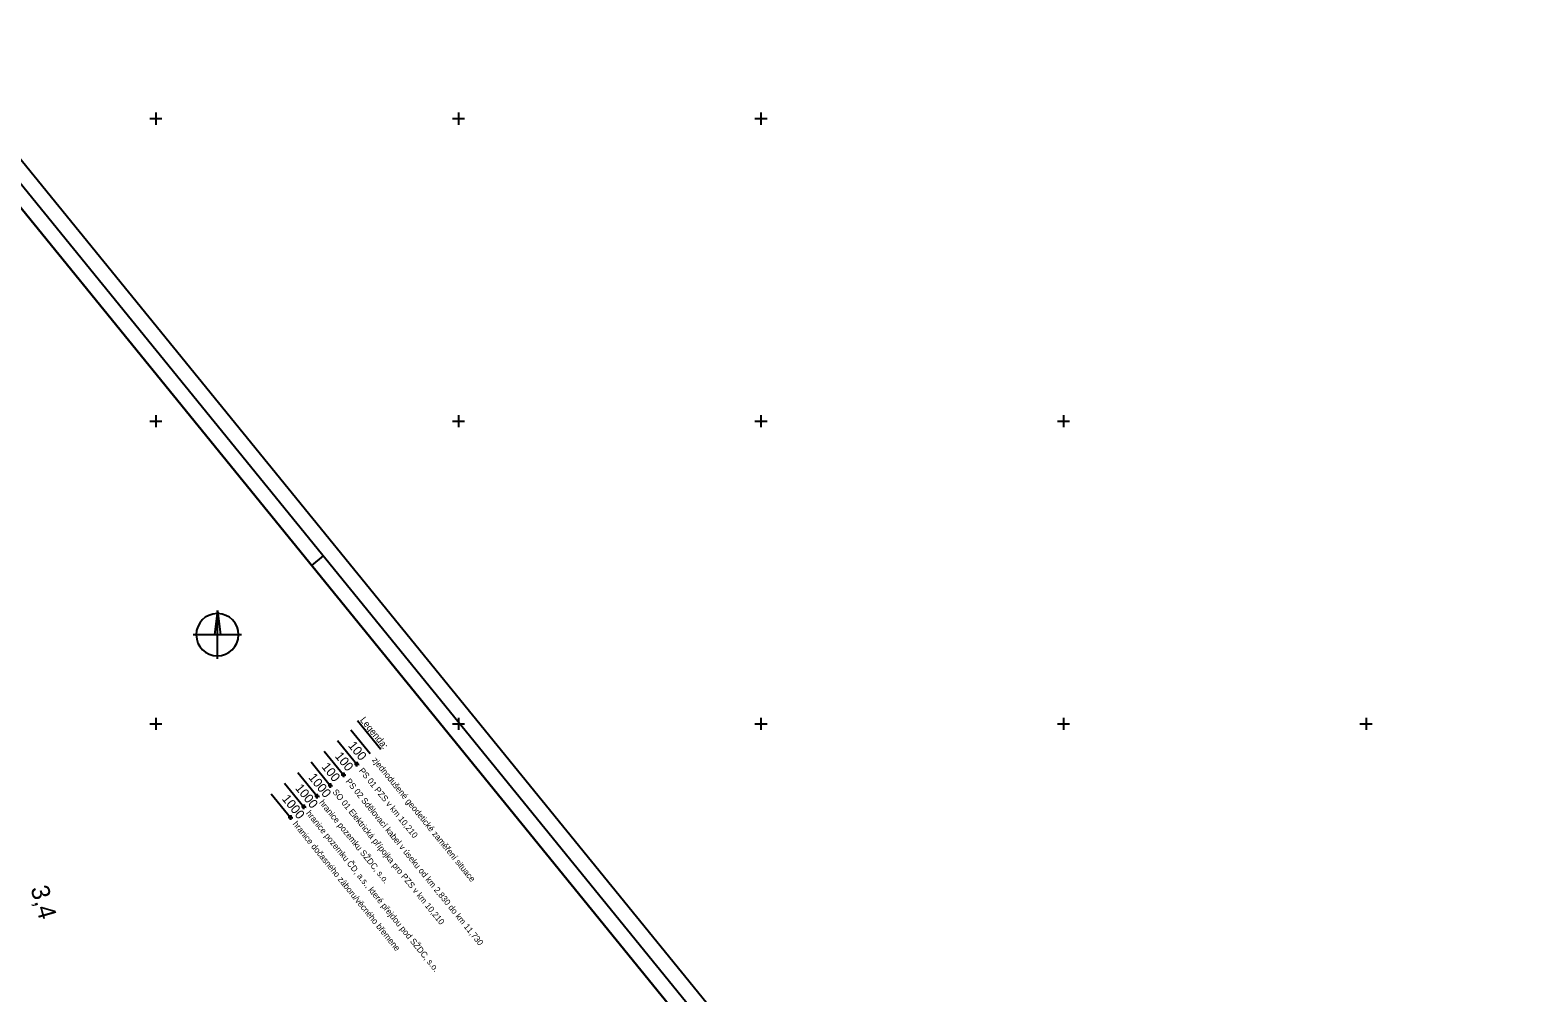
# Model space of a CAD drawing. Extents: x -866402 to -860377, y -1041908 to -1038598.
# Drawn here: x -865741.6 to -865243.2, y -1039488.9 to -1039170.8 of the extents above; entities that cross this region are included whole.
import ezdxf

# ---------------------------------------------------------------- set-up
doc = ezdxf.new("R2010")
doc.units = 0
for name, color, linetype in [('DZ_ostat', 7, 'Continuous'), ('VB', 7, 'Continuous'), ('Vrstva 1', 7, 'Continuous'), ('Vrstva 2', 7, 'Continuous'), ('Vrstva 5', 7, 'Continuous'), ('Vrstva 53', 7, 'Continuous'), ('Vrstva 60', 7, 'Continuous'), ('Vrstva 7', 7, 'Continuous')]:
    doc.layers.add(name, color=color, linetype=linetype)

msp = doc.modelspace()

# ---------------------------------------------------------------- linework, layer by layer
at = {"layer": 'DZ_ostat'}
msp.add_line((-865661.86, -1039423.13), (-865655.48, -1039430.98), dxfattribs=at)
at = {"layer": 'VB'}
msp.add_line((-865661.86, -1039423.13), (-865655.48, -1039430.98), dxfattribs=at)
at = {"layer": 'Vrstva 1'}
msp.add_line((-865648.47, -1039347.67), (-865644.6, -1039344.52), dxfattribs=at)
for points in [[(-866268.65, -1039040.03), (-865473.6, -1040017.5), (-865243.2, -1039830.1), (-866038.25, -1038852.63)], [(-866038.97, -1038859.66), (-865250.23, -1039829.38), (-865472.87, -1040010.47), (-866261.62, -1039040.75)], [(-866254.59, -1039041.47), (-865601.5, -1039844.41), (-865386.61, -1039669.62), (-866039.7, -1038866.69)], [(-866039.7, -1038866.69), (-865386.61, -1039669.62), (-865601.5, -1039844.41), (-866254.59, -1039041.47)]]:
    msp.add_lwpolyline(points, close=True, dxfattribs=at)
at = {"layer": 'Vrstva 2'}
for p, q in [((-865679.68, -1039362.56), (-865680.68, -1039370.56)), ((-865679.68, -1039378.56), (-865679.68, -1039362.56)), ((-865671.68, -1039370.56), (-865687.68, -1039370.56))]:
    msp.add_line(p, q, dxfattribs=at)
msp.add_lwpolyline([(-865679.68, -1039362.56), (-865678.68, -1039370.56), (-865679.68, -1039370.56)], close=True, dxfattribs=at)
msp.add_arc((-865679.68, -1039370.56), 7, 91.0243, 88.9757, dxfattribs=at)
at = {"layer": 'Vrstva 5'}
for p, q in [((-865702, -1039200), (-865698, -1039200)), ((-865700, -1039198), (-865700, -1039202)), ((-865602, -1039200), (-865598, -1039200)), ((-865600, -1039198), (-865600, -1039202)), ((-865502, -1039200), (-865498, -1039200)), ((-865500, -1039198), (-865500, -1039202)), ((-865702, -1039300), (-865698, -1039300)), ((-865700, -1039298), (-865700, -1039302)), ((-865602, -1039300), (-865598, -1039300)), ((-865600, -1039298), (-865600, -1039302)), ((-865502, -1039300), (-865498, -1039300)), ((-865500, -1039298), (-865500, -1039302)), ((-865402, -1039300), (-865398, -1039300)), ((-865400, -1039298), (-865400, -1039302)), ((-865702, -1039400), (-865698, -1039400)), ((-865700, -1039398), (-865700, -1039402)), ((-865602, -1039400), (-865598, -1039400)), ((-865600, -1039398), (-865600, -1039402)), ((-865502, -1039400), (-865498, -1039400)), ((-865500, -1039398), (-865500, -1039402)), ((-865402, -1039400), (-865398, -1039400)), ((-865400, -1039398), (-865400, -1039402)), ((-865302, -1039400), (-865298, -1039400)), ((-865300, -1039398), (-865300, -1039402))]:
    msp.add_line(p, q, dxfattribs=at)
at = {"layer": 'Vrstva 53'}
for p, q in [((-865653.11, -1039416.09), (-865646.73, -1039423.94)), ((-865657.49, -1039419.61), (-865651.1, -1039427.46))]:
    msp.add_line(p, q, dxfattribs=at)
at = {"layer": 'Vrstva 60'}
for p, q in [((-865637.34, -1039416.97), (-865638.75, -1039416.82)), ((-865638.61, -1039416.84), (-865637.2, -1039416.98)), ((-865637.91, -1039416.27), (-865638.05, -1039417.68)), ((-865638.04, -1039417.54), (-865637.89, -1039416.13)), ((-865637.97, -1039416.9), (-865637.97, -1039416.9)), ((-865632.97, -1039413.45), (-865634.37, -1039413.3)), ((-865634.23, -1039413.32), (-865632.83, -1039413.46)), ((-865633.53, -1039412.75), (-865633.68, -1039414.16)), ((-865633.66, -1039414.01), (-865633.52, -1039412.61)), ((-865633.6, -1039413.38), (-865633.6, -1039413.38)), ((-865641.72, -1039420.49), (-865643.12, -1039420.34)), ((-865642.98, -1039420.36), (-865641.58, -1039420.5)), ((-865642.28, -1039419.79), (-865642.43, -1039421.2)), ((-865642.41, -1039421.06), (-865642.27, -1039419.65)), ((-865642.35, -1039420.42), (-865642.35, -1039420.42)), ((-865651.04, -1039426.83), (-865651.18, -1039428.24)), ((-865651.17, -1039428.1), (-865651.02, -1039426.69)), ((-865646.09, -1039424.01), (-865647.5, -1039423.86)), ((-865647.36, -1039423.88), (-865645.95, -1039424.02)), ((-865646.66, -1039423.31), (-865646.8, -1039424.72)), ((-865646.79, -1039424.58), (-865646.65, -1039423.17)), ((-865646.73, -1039423.94), (-865646.73, -1039423.94)), ((-865654.84, -1039431.05), (-865656.25, -1039430.91)), ((-865656.11, -1039430.92), (-865654.7, -1039431.06)), ((-865655.41, -1039430.35), (-865655.56, -1039431.76)), ((-865655.54, -1039431.62), (-865655.4, -1039430.21)), ((-865655.48, -1039430.98), (-865655.48, -1039430.98)), ((-865650.47, -1039427.53), (-865651.87, -1039427.38)), ((-865651.73, -1039427.4), (-865650.33, -1039427.54)), ((-865651.1, -1039427.46), (-865651.1, -1039427.46))]:
    msp.add_line(p, q, dxfattribs=at)
at = {"layer": 'Vrstva 7'}
for p, q in [((-865635.61, -1039402.01), (-865629.22, -1039409.86)), ((-865633.34, -1039398.93), (-865625.61, -1039408.42)), ((-865639.99, -1039405.53), (-865633.6, -1039413.38)), ((-865644.36, -1039409.05), (-865637.97, -1039416.9)), ((-865648.74, -1039412.57), (-865642.35, -1039420.42))]:
    msp.add_line(p, q, dxfattribs=at)

# ---------------------------------------------------------------- texts
at = {"layer": 'Vrstva 60'}
for s, p in [('100', (-865636.64, -1039407.25)), ('100', (-865641.01, -1039410.77)), ('1000', (-865649.76, -1039417.81)), ('100', (-865645.39, -1039414.29)), ('1000', (-865654.14, -1039421.33)), ('1000', (-865658.52, -1039424.86))]:
    msp.add_text(s, height=3, rotation=309.124, dxfattribs=at).set_placement(p)
at = {"layer": 'Vrstva 7'}
for s, height, rotation, p in [('Legenda:', 2.25, 309.124, (-865632.68, -1039398.83)), ('zjednodušené geodetické zaměření situace', 2.025, 309.124, (-865628.66, -1039412.04)), ('PS 01 PZS v km 10,210', 2.025, 309.124, (-865633.03, -1039415.56)), ('SO 01 Elektrická přípojka pro PZS v km 10,210', 2.025, 309.124, (-865641.78, -1039422.6)), ('PS 02 Sdělovací kabel v úseku od km 2,830 do km 11,730', 2.025, 309.124, (-865637.41, -1039419.08)), ('hranice pozemku SŽDC, s.o.', 2.025, 309.124, (-865646.16, -1039426.12)), ('hranice dočasného záboru/věcného břemene', 2.025, 309.124, (-865654.91, -1039433.16)), ('hranice pozemku ČD, a.s., které přejdou pod SŽDC, s.o.', 2.025, 309.124, (-865650.53, -1039429.64)), ('3,4', 6, 285.7665, (-865741.5, -1039454.35))]:
    msp.add_text(s, height=height, rotation=rotation, dxfattribs=at).set_placement(p)

doc.saveas('drawing.dxf')
